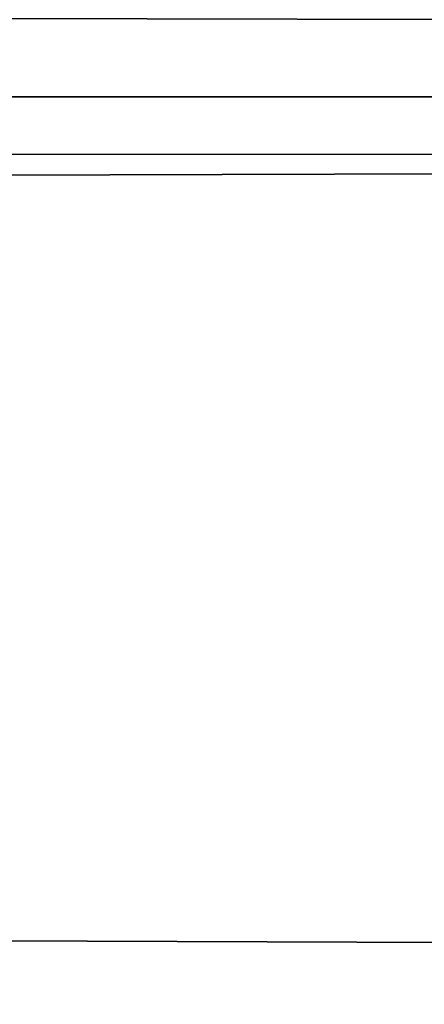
# Model space of a CAD drawing. Header units: millimetres. Extents: x -184 to 165, y -135 to 242.
# Tile 542 of 656: x -36.494 to -36.28, y -88.508 to -87.985. Entities that reach past the tile are written whole.
import ezdxf

# ---------------------------------------------------------------- set-up
doc = ezdxf.new("R2010")
doc.units = ezdxf.units.MM
doc.header["$LTSCALE"] = 41.718519
doc.layers.add('384', color=7, linetype='CONTINUOUS')
doc.layers.add('386', color=7, linetype='CONTINUOUS')

msp = doc.modelspace()

# ---------------------------------------------------------------- linework, layer by layer
at = {"layer": '384', "linetype": 'CONTINUOUS'}
for points in [[(-22.5187, -87.60038, 60), (-174.7715, -88.02277, 60), (-175.04441, -87.47216, 60), (-22.5187, -87.60038, 60)], [(-22.5187, -87.60038, 60), (-22.74715, -88.06004, 60), (-174.7715, -88.02277, 60), (-22.5187, -87.60038, 60)], [(-22.74715, -88.06004, 60), (-22.97834, -88.51826, 60), (-174.7715, -88.02277, 60), (-22.74715, -88.06004, 60)], [(-22.97834, -88.51826, 60), (-174.49492, -88.5708, 60), (-174.7715, -88.02277, 60), (-22.97834, -88.51826, 60)]]:
    msp.add_3dface(points, dxfattribs=at)
at = {"layer": '386', "linetype": 'CONTINUOUS'}
for points in [[(-174.9813, -87.60038, 63), (-22.7285, -88.02277, 63), (-22.45559, -87.47216, 63), (-174.9813, -87.60038, 63)], [(-174.9813, -87.60038, 63), (-174.75285, -88.06004, 63), (-22.7285, -88.02277, 63), (-174.9813, -87.60038, 63)], [(-174.75285, -88.06004, 63), (-174.52166, -88.51826, 63), (-22.7285, -88.02277, 63), (-174.75285, -88.06004, 63)], [(-174.52166, -88.51826, 63), (-23.00508, -88.5708, 63), (-22.7285, -88.02277, 63), (-174.52166, -88.51826, 63)]]:
    msp.add_3dface(points, dxfattribs=at)

doc.saveas('drawing.dxf')
